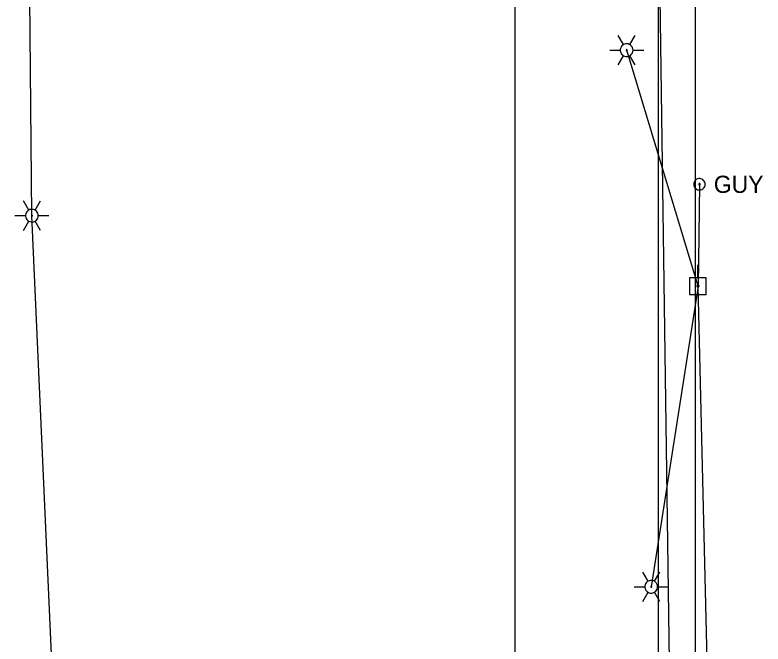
# Model space of a CAD drawing. Extents: x 596028 to 606371, y 330010 to 403088.
# Drawn here: x 603215.1 to 603382.9, y 387778.8 to 387919.8 of the extents above; entities that cross this region are included whole.
import ezdxf

# ---------------------------------------------------------------- set-up
doc = ezdxf.new("R2010")
doc.units = 0
for name, color, linetype in [('E_LTG', 7, 'Continuous'), ('E_UTL_EGuyWire', 7, 'Continuous'), ('E_UTL_EPowerPole', 7, 'Continuous'), ('E_UTL_Overhead', 7, 'Continuous'), ('E_UTL_T_UG', 7, 'Continuous'), ('E_UTL_TV_UG', 7, 'Continuous')]:
    doc.layers.add(name, color=color, linetype=linetype)

msp = doc.modelspace()

# ---------------------------------------------------------------- linework, layer by layer
at = {"layer": 'E_LTG'}
for points in [[(603351.57, 387913.18), (603350.38, 387915.24)], [(603353, 387913.18), (603354.19, 387915.24)], [(603353.72, 387911.94), (603353.69, 387912.21), (603353.61, 387912.47), (603353.49, 387912.71), (603353.32, 387912.93), (603353.12, 387913.11), (603352.88, 387913.24), (603352.62, 387913.33), (603352.35, 387913.37), (603352.08, 387913.36), (603351.82, 387913.29), (603351.57, 387913.18), (603351.35, 387913.02), (603351.16, 387912.83), (603351.02, 387912.6), (603350.92, 387912.34), (603350.86, 387912.08), (603350.86, 387911.81), (603350.92, 387911.54), (603351.02, 387911.29), (603351.16, 387911.06), (603351.35, 387910.86), (603351.57, 387910.7), (603351.82, 387910.59), (603352.08, 387910.53), (603352.35, 387910.51), (603352.62, 387910.55), (603352.88, 387910.64), (603353.12, 387910.78), (603353.32, 387910.96), (603353.49, 387911.17), (603353.61, 387911.41), (603353.69, 387911.67), (603353.72, 387911.94)], [(603353.72, 387911.94), (603353.69, 387912.21), (603353.61, 387912.47), (603353.49, 387912.71), (603353.32, 387912.93), (603353.12, 387913.11), (603352.88, 387913.24), (603352.62, 387913.33), (603352.35, 387913.37), (603352.08, 387913.36), (603351.82, 387913.29), (603351.57, 387913.18), (603351.35, 387913.02), (603351.16, 387912.83), (603351.02, 387912.6), (603350.92, 387912.34), (603350.86, 387912.08), (603350.86, 387911.81), (603350.92, 387911.54), (603351.02, 387911.29), (603351.16, 387911.06), (603351.35, 387910.86), (603351.57, 387910.7), (603351.82, 387910.59), (603352.08, 387910.53), (603352.35, 387910.51), (603352.62, 387910.55), (603352.88, 387910.64), (603353.12, 387910.78), (603353.32, 387910.96), (603353.49, 387911.17), (603353.61, 387911.41), (603353.69, 387911.67), (603353.72, 387911.94)], [(603353.72, 387911.94), (603353.69, 387912.21), (603353.61, 387912.47), (603353.49, 387912.71), (603353.32, 387912.93), (603353.12, 387913.11), (603352.88, 387913.24), (603352.62, 387913.33), (603352.35, 387913.37), (603352.08, 387913.36), (603351.82, 387913.29), (603351.57, 387913.18), (603351.35, 387913.02), (603351.16, 387912.83), (603351.02, 387912.6), (603350.92, 387912.34), (603350.86, 387912.08), (603350.86, 387911.81), (603350.92, 387911.54), (603351.02, 387911.29), (603351.16, 387911.06), (603351.35, 387910.86), (603351.57, 387910.7), (603351.82, 387910.59), (603352.08, 387910.53), (603352.35, 387910.51), (603352.62, 387910.55), (603352.88, 387910.64), (603353.12, 387910.78), (603353.32, 387910.96), (603353.49, 387911.17), (603353.61, 387911.41), (603353.69, 387911.67), (603353.72, 387911.94)], [(603348.48, 387911.94), (603350.86, 387911.94)], [(603352.41, 387911.94), (603352.4, 387911.96), (603352.4, 387911.99), (603352.39, 387912.01), (603352.37, 387912.02), (603352.36, 387912.04), (603352.34, 387912.05), (603352.31, 387912.06), (603352.29, 387912.06), (603352.27, 387912.06), (603352.25, 387912.05), (603352.23, 387912.05), (603352.21, 387912.03), (603352.19, 387912.02), (603352.18, 387912), (603352.17, 387911.98), (603352.17, 387911.95), (603352.17, 387911.93), (603352.17, 387911.91), (603352.18, 387911.89), (603352.19, 387911.87), (603352.21, 387911.85), (603352.23, 387911.84), (603352.25, 387911.83), (603352.27, 387911.82), (603352.29, 387911.82), (603352.31, 387911.83), (603352.34, 387911.83), (603352.36, 387911.85), (603352.37, 387911.86), (603352.39, 387911.88), (603352.4, 387911.9), (603352.4, 387911.92), (603352.41, 387911.94)], [(603353.72, 387911.94), (603356.1, 387911.94)], [(603350.38, 387908.64), (603351.57, 387910.7)], [(603354.19, 387908.64), (603353, 387910.7)], [(603218.2, 387876.09), (603217.01, 387878.15)], [(603219.63, 387876.09), (603220.82, 387878.15)], [(603220.34, 387874.85), (603220.32, 387875.12), (603220.24, 387875.38), (603220.12, 387875.62), (603219.95, 387875.84), (603219.74, 387876.01), (603219.51, 387876.15), (603219.25, 387876.24), (603218.98, 387876.28), (603218.71, 387876.26), (603218.45, 387876.2), (603218.2, 387876.09), (603217.98, 387875.93), (603217.79, 387875.73), (603217.65, 387875.5), (603217.54, 387875.25), (603217.49, 387874.99), (603217.49, 387874.71), (603217.54, 387874.45), (603217.65, 387874.19), (603217.79, 387873.97), (603217.98, 387873.77), (603218.2, 387873.61), (603218.45, 387873.5), (603218.71, 387873.43), (603218.98, 387873.42), (603219.25, 387873.46), (603219.51, 387873.55), (603219.74, 387873.69), (603219.95, 387873.86), (603220.12, 387874.08), (603220.24, 387874.32), (603220.32, 387874.58), (603220.34, 387874.85)], [(603220.34, 387874.85), (603220.32, 387875.12), (603220.24, 387875.38), (603220.12, 387875.62), (603219.95, 387875.84), (603219.74, 387876.01), (603219.51, 387876.15), (603219.25, 387876.24), (603218.98, 387876.28), (603218.71, 387876.26), (603218.45, 387876.2), (603218.2, 387876.09), (603217.98, 387875.93), (603217.79, 387875.73), (603217.65, 387875.5), (603217.54, 387875.25), (603217.49, 387874.99), (603217.49, 387874.71), (603217.54, 387874.45), (603217.65, 387874.19), (603217.79, 387873.97), (603217.98, 387873.77), (603218.2, 387873.61), (603218.45, 387873.5), (603218.71, 387873.43), (603218.98, 387873.42), (603219.25, 387873.46), (603219.51, 387873.55), (603219.74, 387873.69), (603219.95, 387873.86), (603220.12, 387874.08), (603220.24, 387874.32), (603220.32, 387874.58), (603220.34, 387874.85)], [(603220.34, 387874.85), (603220.32, 387875.12), (603220.24, 387875.38), (603220.12, 387875.62), (603219.95, 387875.84), (603219.74, 387876.01), (603219.51, 387876.15), (603219.25, 387876.24), (603218.98, 387876.28), (603218.71, 387876.26), (603218.45, 387876.2), (603218.2, 387876.09), (603217.98, 387875.93), (603217.79, 387875.73), (603217.65, 387875.5), (603217.54, 387875.25), (603217.49, 387874.99), (603217.49, 387874.71), (603217.54, 387874.45), (603217.65, 387874.19), (603217.79, 387873.97), (603217.98, 387873.77), (603218.2, 387873.61), (603218.45, 387873.5), (603218.71, 387873.43), (603218.98, 387873.42), (603219.25, 387873.46), (603219.51, 387873.55), (603219.74, 387873.69), (603219.95, 387873.86), (603220.12, 387874.08), (603220.24, 387874.32), (603220.32, 387874.58), (603220.34, 387874.85)], [(603215.1, 387874.85), (603217.49, 387874.85)], [(603219.03, 387874.85), (603219.03, 387874.87), (603219.03, 387874.89), (603219.02, 387874.91), (603219, 387874.93), (603218.98, 387874.95), (603218.97, 387874.96), (603218.94, 387874.96), (603218.92, 387874.97), (603218.9, 387874.97), (603218.88, 387874.96), (603218.86, 387874.95), (603218.84, 387874.94), (603218.82, 387874.92), (603218.81, 387874.9), (603218.8, 387874.88), (603218.8, 387874.86), (603218.8, 387874.84), (603218.8, 387874.82), (603218.81, 387874.79), (603218.82, 387874.78), (603218.84, 387874.76), (603218.86, 387874.75), (603218.88, 387874.74), (603218.9, 387874.73), (603218.92, 387874.73), (603218.94, 387874.73), (603218.97, 387874.74), (603218.98, 387874.75), (603219, 387874.77), (603219.02, 387874.78), (603219.03, 387874.8), (603219.03, 387874.83), (603219.03, 387874.85)], [(603220.34, 387874.85), (603222.73, 387874.85)], [(603217.01, 387871.55), (603218.2, 387873.61)], [(603220.82, 387871.55), (603219.63, 387873.61)], [(603357.07, 387792.91), (603355.88, 387794.97)], [(603358.5, 387792.91), (603359.69, 387794.97)], [(603353.98, 387791.67), (603356.36, 387791.67)], [(603359.22, 387791.67), (603359.19, 387791.94), (603359.11, 387792.2), (603358.99, 387792.44), (603358.82, 387792.65), (603358.62, 387792.83), (603358.38, 387792.97), (603358.12, 387793.06), (603357.86, 387793.1), (603357.58, 387793.08), (603357.32, 387793.02), (603357.07, 387792.91), (603356.85, 387792.75), (603356.66, 387792.55), (603356.52, 387792.32), (603356.42, 387792.07), (603356.36, 387791.8), (603356.36, 387791.53), (603356.42, 387791.27), (603356.52, 387791.01), (603356.66, 387790.79), (603356.85, 387790.59), (603357.07, 387790.43), (603357.32, 387790.32), (603357.58, 387790.25), (603357.86, 387790.24), (603358.12, 387790.28), (603358.38, 387790.37), (603358.62, 387790.5), (603358.82, 387790.68), (603358.99, 387790.9), (603359.11, 387791.14), (603359.19, 387791.4), (603359.22, 387791.67)], [(603359.22, 387791.67), (603359.19, 387791.94), (603359.11, 387792.2), (603358.99, 387792.44), (603358.82, 387792.65), (603358.62, 387792.83), (603358.38, 387792.97), (603358.12, 387793.06), (603357.86, 387793.1), (603357.58, 387793.08), (603357.32, 387793.02), (603357.07, 387792.91), (603356.85, 387792.75), (603356.66, 387792.55), (603356.52, 387792.32), (603356.42, 387792.07), (603356.36, 387791.8), (603356.36, 387791.53), (603356.42, 387791.27), (603356.52, 387791.01), (603356.66, 387790.79), (603356.85, 387790.59), (603357.07, 387790.43), (603357.32, 387790.32), (603357.58, 387790.25), (603357.86, 387790.24), (603358.12, 387790.28), (603358.38, 387790.37), (603358.62, 387790.5), (603358.82, 387790.68), (603358.99, 387790.9), (603359.11, 387791.14), (603359.19, 387791.4), (603359.22, 387791.67)], [(603359.22, 387791.67), (603359.19, 387791.94), (603359.11, 387792.2), (603358.99, 387792.44), (603358.82, 387792.65), (603358.62, 387792.83), (603358.38, 387792.97), (603358.12, 387793.06), (603357.86, 387793.1), (603357.58, 387793.08), (603357.32, 387793.02), (603357.07, 387792.91), (603356.85, 387792.75), (603356.66, 387792.55), (603356.52, 387792.32), (603356.42, 387792.07), (603356.36, 387791.8), (603356.36, 387791.53), (603356.42, 387791.27), (603356.52, 387791.01), (603356.66, 387790.79), (603356.85, 387790.59), (603357.07, 387790.43), (603357.32, 387790.32), (603357.58, 387790.25), (603357.86, 387790.24), (603358.12, 387790.28), (603358.38, 387790.37), (603358.62, 387790.5), (603358.82, 387790.68), (603358.99, 387790.9), (603359.11, 387791.14), (603359.19, 387791.4), (603359.22, 387791.67)], [(603357.91, 387791.67), (603357.9, 387791.69), (603357.9, 387791.71), (603357.89, 387791.73), (603357.87, 387791.75), (603357.86, 387791.77), (603357.84, 387791.78), (603357.82, 387791.78), (603357.79, 387791.79), (603357.77, 387791.79), (603357.75, 387791.78), (603357.73, 387791.77), (603357.71, 387791.76), (603357.69, 387791.74), (603357.68, 387791.72), (603357.67, 387791.7), (603357.67, 387791.68), (603357.67, 387791.66), (603357.67, 387791.63), (603357.68, 387791.61), (603357.69, 387791.59), (603357.71, 387791.58), (603357.73, 387791.57), (603357.75, 387791.56), (603357.77, 387791.55), (603357.79, 387791.55), (603357.82, 387791.55), (603357.84, 387791.56), (603357.86, 387791.57), (603357.87, 387791.59), (603357.89, 387791.6), (603357.9, 387791.62), (603357.9, 387791.65), (603357.91, 387791.67)], [(603359.22, 387791.67), (603361.6, 387791.67)], [(603355.88, 387788.37), (603357.07, 387790.43)], [(603359.69, 387788.37), (603358.5, 387790.43)]]:
    msp.add_lwpolyline(points, dxfattribs=at)
at = {"layer": 'E_UTL_EGuyWire'}
msp.add_line((603368.61, 387881.88), (603368.28, 387859.06), dxfattribs=at)
for points in [[(603369.9, 387881.88), (603369.87, 387882.12), (603369.8, 387882.35), (603369.69, 387882.57), (603369.54, 387882.76), (603369.36, 387882.92), (603369.15, 387883.04), (603368.91, 387883.12), (603368.67, 387883.16), (603368.43, 387883.15), (603368.19, 387883.09), (603367.97, 387882.99), (603367.77, 387882.85), (603367.6, 387882.67), (603367.47, 387882.46), (603367.38, 387882.24), (603367.33, 387882), (603367.33, 387881.75), (603367.38, 387881.51), (603367.47, 387881.29), (603367.6, 387881.08), (603367.77, 387880.91), (603367.97, 387880.76), (603368.19, 387880.66), (603368.43, 387880.6), (603368.67, 387880.59), (603368.91, 387880.63), (603369.15, 387880.71), (603369.36, 387880.83), (603369.54, 387880.99), (603369.69, 387881.18), (603369.8, 387881.4), (603369.87, 387881.63), (603369.9, 387881.88)], [(603368.77, 387881.88), (603368.77, 387881.91), (603368.76, 387881.93), (603368.75, 387881.96), (603368.73, 387881.99), (603368.71, 387882.01), (603368.68, 387882.02), (603368.65, 387882.03), (603368.62, 387882.04), (603368.59, 387882.03), (603368.56, 387882.03), (603368.53, 387882.01), (603368.51, 387882), (603368.49, 387881.97), (603368.47, 387881.95), (603368.46, 387881.92), (603368.45, 387881.89), (603368.45, 387881.86), (603368.46, 387881.83), (603368.47, 387881.8), (603368.49, 387881.78), (603368.51, 387881.75), (603368.53, 387881.74), (603368.56, 387881.72), (603368.59, 387881.72), (603368.62, 387881.71), (603368.65, 387881.72), (603368.68, 387881.73), (603368.71, 387881.74), (603368.73, 387881.76), (603368.75, 387881.79), (603368.76, 387881.82), (603368.77, 387881.84), (603368.77, 387881.88)]]:
    msp.add_lwpolyline(points, dxfattribs=at)
at = {"layer": 'E_UTL_EPowerPole'}
for points in [[(603368.25, 387860.9), (603368.25, 387863.81)], [(603370.1, 387860.9), (603366.41, 387860.9)], [(603366.41, 387860.9), (603366.41, 387857.21)], [(603370.1, 387857.21), (603370.1, 387860.9)], [(603368.52, 387859.06), (603368.52, 387859.11), (603368.5, 387859.15), (603368.48, 387859.19), (603368.46, 387859.23), (603368.42, 387859.26), (603368.38, 387859.28), (603368.34, 387859.29), (603368.29, 387859.3), (603368.25, 387859.3), (603368.21, 387859.29), (603368.16, 387859.27), (603368.13, 387859.24), (603368.1, 387859.21), (603368.07, 387859.17), (603368.05, 387859.13), (603368.05, 387859.08), (603368.05, 387859.04), (603368.05, 387858.99), (603368.07, 387858.95), (603368.1, 387858.91), (603368.13, 387858.88), (603368.16, 387858.85), (603368.21, 387858.84), (603368.25, 387858.83), (603368.29, 387858.82), (603368.34, 387858.83), (603368.38, 387858.84), (603368.42, 387858.87), (603368.46, 387858.9), (603368.48, 387858.93), (603368.5, 387858.97), (603368.52, 387859.02), (603368.52, 387859.06)], [(603366.41, 387857.21), (603370.1, 387857.21)]]:
    msp.add_lwpolyline(points, dxfattribs=at)
at = {"layer": 'E_UTL_Overhead'}
for p, q in [((603218.92, 387874.85), (603217.45, 388020.84)), ((603226.01, 387715.9), (603218.92, 387874.85))]:
    msp.add_line(p, q, dxfattribs=at)
for points in [[(603368.28, 387859.06), (603352.29, 387911.94)], [(603373.03, 387663.52), (603368.28, 387859.06), (603357.79, 387791.67)]]:
    msp.add_lwpolyline(points, dxfattribs=at)
at = {"layer": 'E_UTL_T_UG'}
for points in [[(603367.7, 387745.91), (603367.7, 388088.37)], [(603327.27, 387743.95), (603327.27, 388086.48)], [(603359.41, 387743.38), (603359.41, 388086.02)]]:
    msp.add_lwpolyline(points, dxfattribs=at)
at = {"layer": 'E_UTL_TV_UG'}
msp.add_line((603362.3, 387746.73), (603357.28, 388096.86), dxfattribs=at)

# ---------------------------------------------------------------- texts
at = {"layer": 'E_UTL_EGuyWire'}
msp.add_text('GUY', height=3.85, dxfattribs=at).set_placement((603371.82, 387879.95))

doc.saveas('drawing.dxf')
